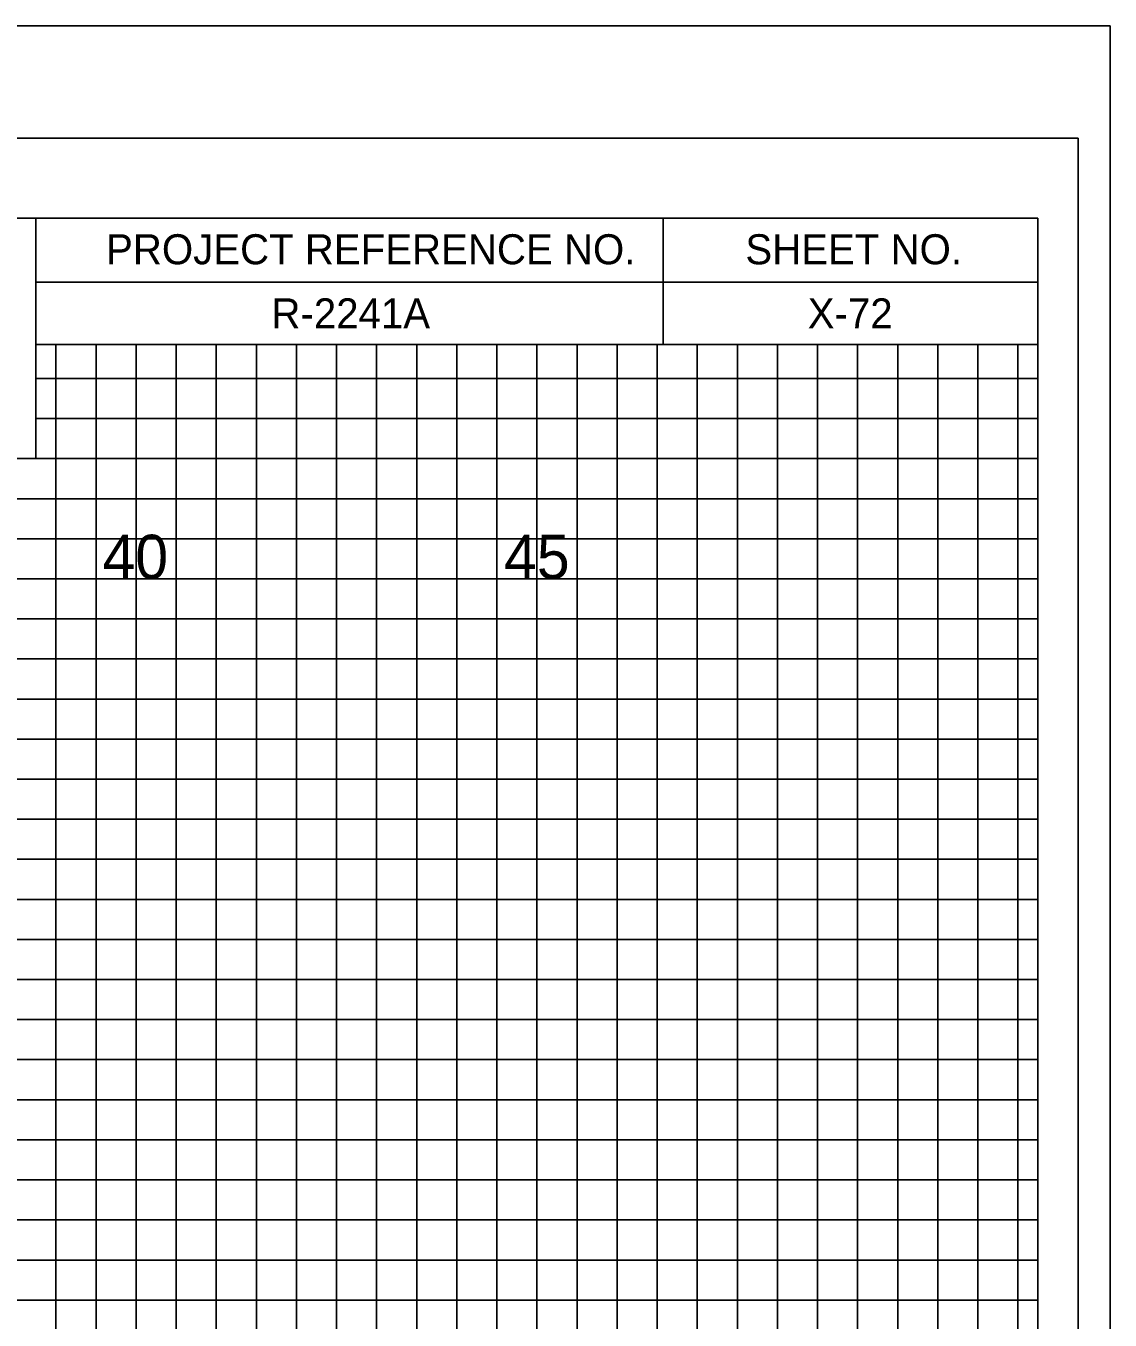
# Model space of a CAD drawing. Extents: x -4 to 103, y -2 to 6583.
# Drawn here: x 89.88 to 103.4, y 5079.82 to 5095.98 of the extents above; entities that cross this region are included whole.
import ezdxf

# ---------------------------------------------------------------- set-up
doc = ezdxf.new("R2010")
doc.units = 0
for name, color, linetype in [('Prop XS Offset Labels', 7, 'Continuous'), ('Prop XS Project Number', 7, 'Continuous'), ('Prop XS Sheet Number', 7, 'Continuous'), ('Sheet Cross Section CELL', 7, 'Continuous'), ('Sheet Cross Section Grid Major CELL', 7, 'Continuous'), ('Sheet Cross Section Grid Middle CELL', 7, 'Continuous'), ('Sheet Cutting Line CELL', 7, 'Continuous'), ('Sheet DOT Grid CELL', 7, 'Continuous'), ('Sheet Plot Border Inside CELL', 7, 'Continuous'), ('Sheet Plot Border Outside CELL', 7, 'Continuous')]:
    doc.layers.add(name, color=color, linetype=linetype)

msp = doc.modelspace()

# ---------------------------------------------------------------- linework, layer by layer
at = {"layer": 'Sheet Cross Section CELL'}
for p, q in [((90, 5093.575), (102.5, 5093.575)), ((90, 5093.575), (102.5, 5093.575)), ((97.825, 5092), (97.825, 5093.575)), ((101.875, 5093.575), (101.875, 5093.575)), ((102.5, 5093.575), (102.5, 5093.575)), ((102.5, 5092), (102.5, 5093.575)), ((102.5, 5093.575), (102.5, 5093.575)), ((102.5, 5093.575), (102.5, 5093.575)), ((102.5, 5092), (102.5, 5093.575)), ((90, 5092.775), (102.5, 5092.775)), ((90, 5092), (102.5, 5092)), ((99.4, 5092), (99.4, 5092)), ((99.4, 5092), (99.4, 5092))]:
    msp.add_line(p, q, dxfattribs=at)
for points in [[(102.5, 5093.575), (0, 5093.575), (0, 5028.575), (102.5, 5028.575)], [(83.75, 5093.575), (90, 5093.575), (90, 5090.575), (83.75, 5090.575)]]:
    msp.add_lwpolyline(points, close=True, dxfattribs=at)
at = {"layer": 'Sheet Cross Section Grid Major CELL'}
for points in [[(91.25, 5028.575), (91.25, 5092), (93.75, 5092), (93.75, 5028.575)], [(96.25, 5028.575), (96.25, 5092), (98.75, 5092), (98.75, 5028.575)], [(101.25, 5028.575), (101.25, 5092)], [(90, 5091.075), (102.5, 5091.075)], [(0, 5086.075), (102.5, 5086.075), (102.5, 5088.575), (0, 5088.575)], [(0, 5081.075), (102.5, 5081.075), (102.5, 5083.575), (0, 5083.575)]]:
    msp.add_lwpolyline(points, dxfattribs=at)
at = {"layer": 'Sheet Cross Section Grid Middle CELL'}
for points in [[(90.25, 5028.575), (90.25, 5092), (90.75, 5092), (90.75, 5028.575)], [(91.75, 5028.575), (91.75, 5092), (92.25, 5092), (92.25, 5028.575)], [(92.75, 5028.575), (92.75, 5092), (93.25, 5092), (93.25, 5028.575)], [(94.25, 5028.575), (94.25, 5092), (94.75, 5092), (94.75, 5028.575)], [(95.25, 5028.575), (95.25, 5092), (95.75, 5092), (95.75, 5028.575)], [(96.75, 5028.575), (96.75, 5092), (97.25, 5092), (97.25, 5028.575)], [(97.75, 5028.575), (97.75, 5092), (98.25, 5092), (98.25, 5028.575)], [(99.25, 5028.575), (99.25, 5092), (99.75, 5092), (99.75, 5028.575)], [(100.25, 5028.575), (100.25, 5092)], [(100.25, 5092), (100.75, 5092), (100.75, 5028.575), (101.75, 5028.575), (101.75, 5092), (102.25, 5092), (102.25, 5028.575)], [(102.5, 5090.575), (102.5, 5091.575), (90, 5091.575)], [(0, 5090.075), (102.5, 5090.075), (102.5, 5090.575), (0, 5090.575)], [(0, 5089.075), (102.5, 5089.075), (102.5, 5089.575), (0, 5089.575)], [(0, 5087.575), (102.5, 5087.575), (102.5, 5088.075), (0, 5088.075)], [(0, 5086.575), (102.5, 5086.575), (102.5, 5087.075), (0, 5087.075)], [(0, 5085.075), (102.5, 5085.075), (102.5, 5085.575), (0, 5085.575)], [(0, 5084.075), (102.5, 5084.075), (102.5, 5084.575), (0, 5084.575)], [(0, 5082.575), (102.5, 5082.575), (102.5, 5083.075), (0, 5083.075)], [(0, 5081.575), (102.5, 5081.575), (102.5, 5082.075), (0, 5082.075)], [(0, 5080.075), (102.5, 5080.075), (102.5, 5080.575), (0, 5080.575)]]:
    msp.add_lwpolyline(points, dxfattribs=at)
at = {"layer": 'Sheet Cutting Line CELL'}
msp.add_line((-3.5, 5095.975), (103.4, 5095.975), dxfattribs=at)
at = {"layer": 'Sheet DOT Grid CELL'}
for p, q in [((91.25, 5028.575), (91.25, 5092)), ((93.75, 5028.575), (93.75, 5092)), ((96.25, 5028.575), (96.25, 5092)), ((98.75, 5028.575), (98.75, 5092)), ((101.25, 5028.575), (101.25, 5092)), ((90, 5091.075), (102.5, 5091.075)), ((0, 5088.575), (102.5, 5088.575)), ((0, 5086.075), (102.5, 5086.075)), ((0, 5083.575), (102.5, 5083.575)), ((0, 5081.075), (102.5, 5081.075))]:
    msp.add_line(p, q, dxfattribs=at)
at = {"layer": 'Sheet Plot Border Inside CELL'}
msp.add_lwpolyline([(103, 5094.575), (-2.8, 5094.575), (-2.8, 5027.575), (103, 5027.575)], close=True, dxfattribs=at)
at = {"layer": 'Sheet Plot Border Outside CELL'}
msp.add_lwpolyline([(103.4, 5095.975), (-3.5, 5095.975), (-3.5, 5026.15), (103.4, 5026.15)], close=True, dxfattribs=at)

# ---------------------------------------------------------------- texts
at = {"layer": 'Prop XS Offset Labels'}
for s, p in [('40', (90.831, 5089.075)), ('45', (95.84, 5089.075))]:
    msp.add_text(s, height=0.55, dxfattribs=at).set_placement(p)
at = {"layer": 'Prop XS Project Number'}
msp.add_text('R-2241A', height=0.375, dxfattribs=at).set_placement((92.938, 5092.2))
at = {"layer": 'Prop XS Sheet Number'}
msp.add_text('X-72', height=0.375, dxfattribs=at).set_placement((99.628, 5092.2))
at = {"layer": 'Sheet Cross Section CELL'}
for s, p in [('PROJECT REFERENCE NO.', (90.875, 5093)), ('SHEET NO.', (98.85, 5093))]:
    msp.add_text(s, height=0.375, dxfattribs=at).set_placement(p)

doc.saveas('drawing.dxf')
